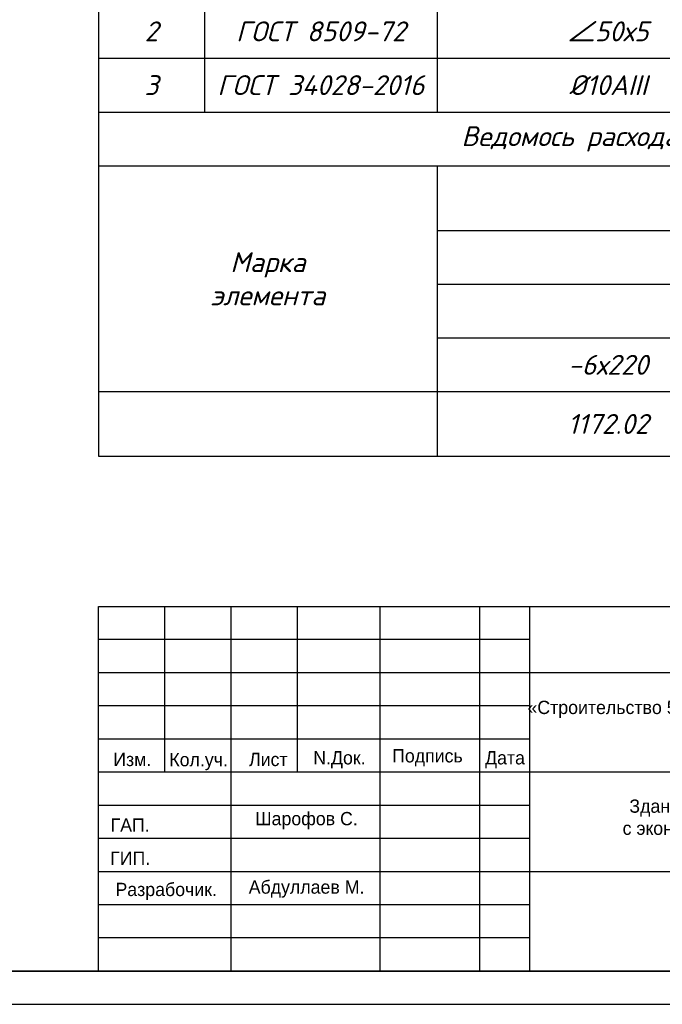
# Model space of a CAD drawing. Header units: millimetres. Extents: x -33345 to 4712671, y -3392 to 121473.
# Tile 295 of 656: x 1615769 to 1625453, y 44501 to 59351. Entities that reach past the tile are written whole.
import ezdxf

# ---------------------------------------------------------------- set-up
doc = ezdxf.new("R2010")
doc.units = ezdxf.units.MM
doc.layers.add('_линия', color=7, linetype='Continuous')
doc.layers.add('ACO-текст', color=7, linetype='Continuous', lineweight=20)
doc.layers.add('Текст', color=7, linetype='Continuous', lineweight=20)
doc.styles.add('ISOCPEUR', font='isocpeui.ttf', dxfattribs={"height": 300})
doc.styles.add('simp 0', font='isocpeui.ttf')
doc.styles.add('simplex 300', font='isocpeui.ttf', dxfattribs={"height": 300})
doc.styles.get("Standard").update_dxf_attribs({"font": 'arial.ttf'})
doc.styles.add('X-U-RW-01$0$StyleROMANS', font='GOTHIC.TTF')
doc.styles.add('новый', font='isocpeui.ttf', dxfattribs={"height": 250})
doc.styles.add('Тохир', font='isocpeui.ttf', dxfattribs={"oblique": 2, "height": 250})

# ---------------------------------------------------------------- blocks, each defined once
blk = doc.blocks.new('awertgre')
at = {"ltscale": 20}
blk.add_lwpolyline([(-49481172, 24226618), (-49439172, 24226618), (-49439172, 24196918), (-49481172, 24196918)], close=True, dxfattribs=at)
at = {"lineweight": 35}
blk.add_lwpolyline([(-49479172, 24226118), (-49439672, 24226118), (-49439672, 24197418), (-49479172, 24197418)], close=True, dxfattribs=at)
blk = doc.blocks.new('*T2097')
at = {"color": 0, "linetype": 'ByBlock', "lineweight": -2, "transparency": 16777216}
for p, q in [((0, 0), (18500, 0)), ((0, 0), (0, -20933)), ((18500, 0), (18500, -20933)), ((0, -1190), (18500, -1190)), ((1597, -1190), (1597, -15743)), ((5106, -1190), (5106, -15743)), ((10256, -1190), (10256, -15743)), ((12937, -1190), (12937, -15743)), ((14479, -1190), (14479, -15743)), ((16294, -1190), (16294, -15743)), ((0, -2604), (18500, -2604)), ((0, -3578), (18500, -3578)), ((0, -4389), (18500, -4389)), ((0, -5200), (18500, -5200)), ((0, -6011), (18500, -6011)), ((0, -6822), (18500, -6822)), ((0, -7633), (18500, -7633)), ((0, -8444), (18500, -8444)), ((0, -9255), (18500, -9255)), ((0, -10066), (18500, -10066)), ((0, -10877), (18500, -10877)), ((0, -11688), (18500, -11688)), ((0, -12499), (18500, -12499)), ((0, -13310), (18500, -13310)), ((0, -14121), (18500, -14121)), ((0, -14932), (18500, -14932)), ((0, -15743), (18500, -15743)), ((0, -16554), (18500, -16554)), ((5106, -16554), (5106, -20933)), ((5106, -17527), (18500, -17527)), ((16294, -17527), (16294, -20933)), ((5106, -18338), (16294, -18338)), ((5106, -19149), (16294, -19149)), ((10256, -19149), (10256, -20933)), ((12937, -19149), (12937, -20933)), ((14479, -19149), (14479, -20933)), ((0, -19960), (18500, -19960)), ((0, -20933), (18500, -20933))]:
    blk.add_line(p, q, dxfattribs=at)
at = {"color": 0, "lineweight": 25, "transparency": 16777216, "char_height": 300, "attachment_point": 5}
for s, insert, width, style in [('Спецификация материалов на Cтойкы на одном этажу ', (9250, -595), 18497, 'ISOCPEUR'), ('Марка поз', (798, -1897), 1593.63, 'ISOCPEUR'), ('L элемента, мм', (11596, -1897), 2678.11, 'ISOCPEUR'), ('Кол-   во', (13708, -1897), 1539.62, 'ISOCPEUR'), ('Масса   ед, кг', (15387, -1897), 1811.84, 'ISOCPEUR'), ('Обозначение', (3351, -1897), 3505.98, 'ISOCPEUR'), ('Наименование', (7681, -1897), 5146.91, 'ISOCPEUR'), ('Примеч.', (17397, -1897), 2202.92, 'ISOCPEUR'), ('{\\C230;Стойки СТ-1\\fISOCPEUR|b0|i1|c238|p34;     \\fISOCPEUR|b0|i1|c204|p34;шт}', (7681, -3091), 5146.91, 'ISOCPEUR'), ('{\\C230;98}', (13708, -3091), 1539.62, 'ISOCPEUR'), ('{\\C230;28.62}', (15387, -3091), 1811.84, 'Тохир'), ('{\\C230;2804.42}', (17397, -3091), 2202.92, 'Тохир'), ('1', (798, -3983), 1593.63, 'ISOCPEUR'), ('ГОСТ 105-76*', (3351, -3983), 3505.98, 'ISOCPEUR'), ('-6х270', (7681, -3983), 5146.91, 'ISOCPEUR'), ('120', (11596, -3983), 2678.11, 'ISOCPEUR'), ('2', (13708, -3983), 1539.62, 'ISOCPEUR'), ('{\\C5;1.24}', (15387, -3983), 1811.84, 'ISOCPEUR'), ('{\\C5;2.49}', (17397, -3983), 2202.92, 'ISOCPEUR'), ('2', (798, -4794), 1593.63, 'ISOCPEUR'), ('ГОСТ 8509-72', (3351, -4794), 3505.98, 'ISOCPEUR'), ('∠50х5', (7681, -4794), 5146.91, 'ISOCPEUR'), ('3400', (11596, -4794), 2678.11, 'ISOCPEUR'), ('2', (13708, -4794), 1539.62, 'ISOCPEUR'), ('{\\C5;12.82}', (15387, -4794), 1811.84, 'ISOCPEUR'), ('{\\C5;25.64}', (17397, -4794), 2202.92, 'ISOCPEUR'), ('3', (798, -5605), 1593.63, 'ISOCPEUR'), ('{\\C5;ГОСТ 34028-2016}', (3351, -5605), 3505.98, 'ISOCPEUR'), ('%%C10АIII', (7681, -5605), 5146.91, 'ISOCPEUR'), ('100', (11596, -5605), 2678.11, 'ISOCPEUR'), ('8', (13708, -5605), 1539.62, 'ISOCPEUR'), ('{\\C5;0.06}', (15387, -5605), 1811.84, 'ISOCPEUR'), ('{\\C5;0.49}', (17397, -5605), 2202.92, 'ISOCPEUR'), ('{\\C230;Стойки СТ-2\\fISOCPEUR|b0|i1|c238|p34;     \\fISOCPEUR|b0|i1|c204|p34;шт}', (7681, -6416), 5146.91, 'ISOCPEUR'), ('{\\C230;26}', (13708, -6416), 1539.62, 'ISOCPEUR'), ('{\\C230;57.36}', (15387, -6416), 1811.84, 'ISOCPEUR'), ('{\\C230;1491.39}', (17397, -6416), 2202.92, 'ISOCPEUR'), ('1', (798, -7227), 1593.63, 'ISOCPEUR'), ('ГОСТ 105-76*', (3351, -7227), 3505.98, 'ISOCPEUR'), ('-6х220', (7681, -7227), 5146.91, 'ISOCPEUR'), ('270', (11596, -7227), 2678.11, 'ISOCPEUR'), ('2', (13708, -7227), 1539.62, 'ISOCPEUR'), ('{\\C5;2.80}', (15387, -7227), 1811.84, 'ISOCPEUR'), ('{\\C5;5.60}', (17397, -7227), 2202.92, 'ISOCPEUR'), ('2', (798, -8038), 1593.63, 'ISOCPEUR'), ('ГОСТ 8509-72', (3351, -8038), 3505.98, 'ISOCPEUR'), ('∠50х5', (7681, -8038), 5146.91, 'ISOCPEUR'), ('3400', (11596, -8038), 2678.11, 'ISOCPEUR'), ('4', (13708, -8038), 1539.62, 'ISOCPEUR'), ('{\\C5;12.82}', (15387, -8038), 1811.84, 'ISOCPEUR'), ('{\\C5;51.27}', (17397, -8038), 2202.92, 'ISOCPEUR'), ('3', (798, -8849), 1593.63, 'ISOCPEUR'), ('{\\C5;ГОСТ 34028-2016}', (3351, -8849), 3505.98, 'ISOCPEUR'), ('%%C10АIII', (7681, -8849), 5146.91, 'ISOCPEUR'), ('100', (11596, -8849), 2678.11, 'ISOCPEUR'), ('8', (13708, -8849), 1539.62, 'ISOCPEUR'), ('{\\C5;0.06}', (15387, -8849), 1811.84, 'ISOCPEUR'), ('{\\C5;0.49}', (17397, -8849), 2202.92, 'ISOCPEUR'), ('{\\C230;Стойки СТ-3\\fISOCPEUR|b0|i1|c238|p34;     \\fISOCPEUR|b0|i1|c204|p34;шт}', (7681, -9660), 5146.91, 'ISOCPEUR'), ('{\\C230;82}', (13708, -9660), 1539.62, 'ISOCPEUR'), ('{\\C230;34.03}', (15387, -9660), 1811.84, 'Тохир'), ('{\\C230;2790.64}', (17397, -9660), 2202.92, 'Тохир'), ('1', (798, -10471), 1593.63, 'ISOCPEUR'), ('ГОСТ 105-76*', (3351, -10471), 3505.98, 'ISOCPEUR'), ('-6х120', (7681, -10471), 5146.91, 'ISOCPEUR'), ('370', (11596, -10471), 2678.11, 'ISOCPEUR'), ('2', (13708, -10471), 1539.62, 'ISOCPEUR'), ('{\\C5;4.71}', (15387, -10471), 1811.84, 'ISOCPEUR'), ('{\\C5;9.41}', (17397, -10471), 2202.92, 'ISOCPEUR'), ('2', (798, -11282), 1593.63, 'ISOCPEUR'), ('ГОСТ 8509-72', (3351, -11282), 3505.98, 'ISOCPEUR'), ('∠50х5', (7681, -11282), 5146.91, 'ISOCPEUR'), ('3200', (11596, -11282), 2678.11, 'ISOCPEUR'), ('2', (13708, -11282), 1539.62, 'ISOCPEUR'), ('{\\C5;12.06}', (15387, -11282), 1811.84, 'ISOCPEUR'), ('{\\C5;24.13}', (17397, -11282), 2202.92, 'ISOCPEUR'), ('3', (798, -12093), 1593.63, 'ISOCPEUR'), ('{\\C5;ГОСТ 34028-2016}', (3351, -12093), 3505.98, 'ISOCPEUR'), ('%%C10АIII', (7681, -12093), 5146.91, 'ISOCPEUR'), ('100', (11596, -12093), 2678.11, 'ISOCPEUR'), ('8', (13708, -12093), 1539.62, 'ISOCPEUR'), ('{\\C5;0.06}', (15387, -12093), 1811.84, 'ISOCPEUR'), ('{\\C5;0.49}', (17397, -12093), 2202.92, 'ISOCPEUR'), ('{\\C230;Стойки СТ-4\\fISOCPEUR|b0|i1|c238|p34;     \\fISOCPEUR|b0|i1|c204|p34;шт}', (7681, -12904), 5146.91, 'ISOCPEUR'), ('{\\C230;1}', (13708, -12904), 1539.62, 'ISOCPEUR'), ('{\\C230;59.90}', (15387, -12904), 1811.84, 'ISOCPEUR'), ('{\\C230;59.90}', (17397, -12904), 2202.92, 'ISOCPEUR'), ('ГОСТ 105-76*', (3351, -13715), 3505.98, 'ISOCPEUR'), ('1', (798, -13715), 1593.63, 'ISOCPEUR'), ('-6х220', (7681, -13715), 5146.91, 'ISOCPEUR'), ('370', (11596, -13715), 2678.11, 'ISOCPEUR'), ('2', (13708, -13715), 1539.62, 'ISOCPEUR'), ('{\\C5;5.58}', (15387, -13715), 1811.84, 'ISOCPEUR'), ('{\\C5;11.15}', (17397, -13715), 2202.92, 'ISOCPEUR'), ('2', (798, -14526), 1593.63, 'ISOCPEUR'), ('ГОСТ 8509-72', (3351, -14526), 3505.98, 'ISOCPEUR'), ('∠50х5', (7681, -14526), 5146.91, 'ISOCPEUR'), ('3200', (11596, -14526), 2678.11, 'ISOCPEUR'), ('4', (13708, -14526), 1539.62, 'ISOCPEUR'), ('{\\C5;12.06}', (15387, -14526), 1811.84, 'ISOCPEUR'), ('{\\C5;48.26}', (17397, -14526), 2202.92, 'ISOCPEUR'), ('3', (798, -15337), 1593.63, 'ISOCPEUR'), ('%%C10АIII', (7681, -15337), 5146.91, 'ISOCPEUR'), ('100', (11596, -15337), 2678.11, 'ISOCPEUR'), ('8', (13708, -15337), 1539.62, 'ISOCPEUR'), ('{\\C5;ГОСТ 34028-2016}', (3351, -15337), 3505.98, 'ISOCPEUR'), ('{\\C5;0.06}', (15387, -15337), 1811.84, 'ISOCPEUR'), ('{\\C5;0.49}', (17397, -15337), 2202.92, 'ISOCPEUR'), ('\\A1;Ведомось расхода стали на элемент, кг', (9250, -16148), 18497, 'ISOCPEUR'), ('\\A1;Изделия арматурные', (11803, -17040), 13391.39, 'ISOCPEUR'), ('Марка \\Pэлемента', (2553, -18257), 5102.61, 'ISOCPEUR'), ('\\A1; Арматура класса  А-III', (10700, -17933), 11185.47, 'ISOCPEUR'), ('Всего', (17397, -18744), 2202.92, 'Тохир'), ('{\\C5;ГОСТ 34028-2016}', (10700, -18744), 11185.47, 'ISOCPEUR'), ('∠50х5', (11596, -19555), 2678.11, 'ISOCPEUR'), ('%%C10АIII', (13708, -19555), 1539.62, 'ISOCPEUR'), ('Итого', (15387, -19555), 1811.84, 'Тохир'), ('1172.02', (7681, -20447), 5146.91, 'ISOCPEUR'), ('5872.15', (11596, -20447), 2678.11, 'новый'), ('102.18', (13708, -20447), 1539.62, 'simplex 300'), ('7146.34', (15387, -20447), 1811.84, 'simplex 300'), ('7146.34', (17397, -20447), 2202.92, 'ISOCPEUR')]:
    blk.add_mtext(s, dxfattribs=dict(at, insert=insert, width=width, style=style))
at = {"color": 0, "lineweight": 25, "transparency": 16777216, "insert": (7681, -19555), "char_height": 300, "width": 5146.91, "attachment_point": 5}
blk.add_mtext('{\\fISOCPEUR|b0|i1|c204|p34;-6х220\\fISOCPEUR|b0|i1|c0|p34; }', dxfattribs=at)
blk = doc.blocks.new('medgor')
at = {"ltscale": 25}
for p, q in [((-44011134, 22929075), (-44011134, 22934575)), ((-44010134, 22932075), (-44010134, 22934575)), ((-44009134, 22929075), (-44009134, 22934575)), ((-44008134, 22932075), (-44008134, 22934575)), ((-44006889, 22929075), (-44006889, 22934575)), ((-44005389, 22929075), (-44005389, 22934575)), ((-44004634, 22929075), (-44004634, 22934575)), ((-44004634, 22934075), (-44011134, 22934075)), ((-43992634, 22933575), (-44011134, 22933575)), ((-44004634, 22933075), (-44011134, 22933075)), ((-44004634, 22932575), (-44011134, 22932575)), ((-43992634, 22932075), (-44011134, 22932075)), ((-44004634, 22931575), (-44011134, 22931575)), ((-44004634, 22931075), (-44011134, 22931075)), ((-43992634, 22930575), (-44011134, 22930575)), ((-44004634, 22930075), (-44011134, 22930075)), ((-44004634, 22929575), (-44011134, 22929575))]:
    blk.add_line(p, q, dxfattribs=at)
blk.add_lwpolyline([(-44011134, 22934575), (-43992634, 22934575), (-43992634, 22929075), (-44011134, 22929075)], close=True, dxfattribs=at)
at = {"layer": 'Текст', "char_height": 200, "attachment_point": 8, "style": 'X-U-RW-01$0$StyleROMANS'}
for s, insert, width in [('\\pxqc;«Строительство 5-этажного административного здания Управления Департамента по борьбе с экономическими преступлениями города Ташкента»', (-43998711, 22932559), 11910.39), ('Изм.', (-44010625, 22932165), 748.42), ('Лист', (-44008575, 22932165), 748.42), ('Подпись', (-44006177, 22932165), 748.42), ('Кол.уч.', (-44009625, 22932105), 748.42), ('N.Док.', (-44007503, 22932135), 748.42), ('Дата', (-44005008, 22932135), 748.42), ('Здание Департамента по борьбе\\P с экономическими преступлениями', (-44001076, 22931070), 11910.39), ('ГАП.', (-44010657, 22931178), 748.42), ('Шарофов С.', (-44007998, 22931215), 2029.72), ('ГИП.', (-44010657, 22930678), 748.42), ('Разрабочик.', (-44010114, 22930147), 748.42), ('Абдуллаев М.', (-44007998, 22930183), 2180.46)]:
    blk.add_mtext(s, dxfattribs=dict(at, insert=insert, width=width))

msp = doc.modelspace()

# ---------------------------------------------------------------- block references
for name, p in [('*T2097', (1616956.032, 73701.326)), ('medgor', (45628090.14, -22884073.497))]:
    msp.add_blockref(name, p)
at = {"layer": '_линия', "color": 18, "true_color": 0x000000}
msp.add_blockref('awertgre', (51075127.969, -24152417.108), dxfattribs=at)

# ---------------------------------------------------------------- texts
at = {"layer": 'ACO-текст', "insert": (1492043.62, 58582.633, -2718483), "char_height": 300, "width": 3709.09797, "attachment_point": 1, "style": 'simp 0'}
msp.add_mtext('\\pi-651.92829,l900;Дюбель-шпильки\\P\\pi183.75353;М12х130', dxfattribs=at)

doc.saveas('drawing.dxf')
